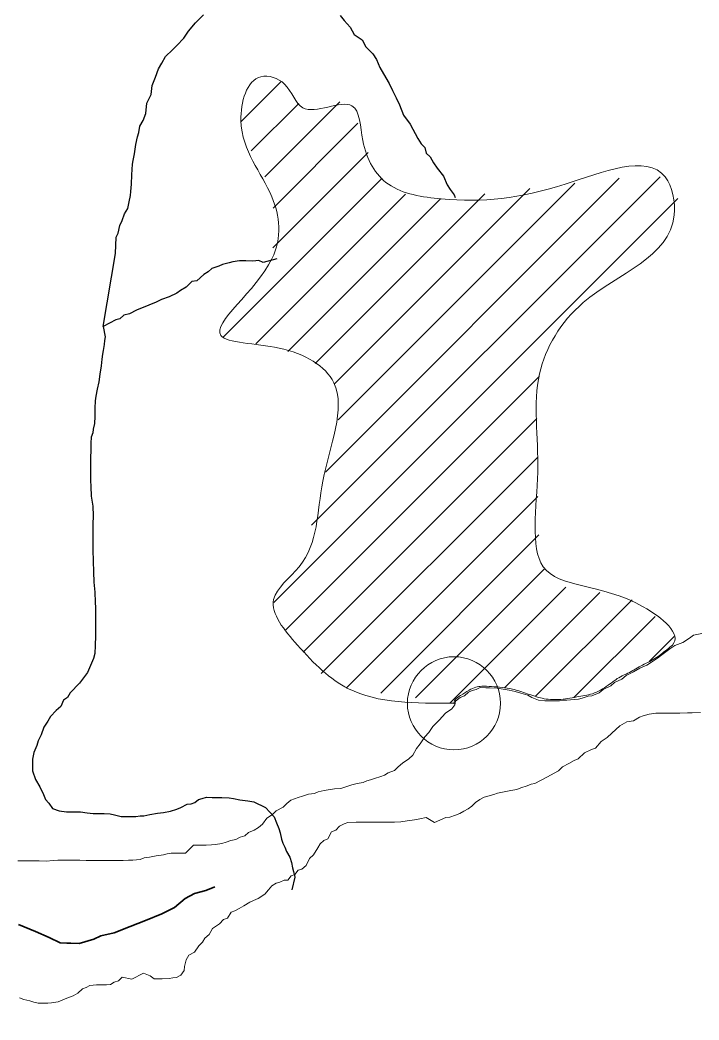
# Model space of a CAD drawing. Extents: x -1643653 to 4543381, y 1624270 to 13878484.
# Drawn here: x 590331 to 591060, y 8906797 to 8907871 of the extents above; entities that cross this region are included whole.
import ezdxf

# ---------------------------------------------------------------- set-up
doc = ezdxf.new("R2010")
doc.units = 0
doc.header["$LTSCALE"] = 200
doc.header["$PDMODE"] = 32
doc.header["$PDSIZE"] = 100
doc.linetypes.add('LONG_DASH_SHORT_DASH', pattern=[9.9, 6, -1.2, 1.5, -1.2])
doc.layers.add('6', color=7, linetype='Continuous', lineweight=13)
doc.layers.add('60', color=7, linetype='Continuous', lineweight=13)

msp = doc.modelspace()

# ---------------------------------------------------------------- linework, layer by layer
at = {"layer": '6'}
for p, q in [((590568.8, 8907761.6), (590612, 8907804.8)), ((590594.4, 8907702.3), (590675, 8907783)), ((590579.7, 8907730.1), (590630.7, 8907781)), ((590603.4, 8907668.8), (590694.3, 8907759.8)), ((590603, 8907626), (590705.2, 8907728.3)), ((590549.6, 8907530.2), (590720.3, 8907701)), ((590644.6, 8907328.2), (591018.8, 8907702.4)), ((590659.3, 8907385.3), (590974.9, 8907701)), ((590668.8, 8907479.8), (590878.9, 8907689.9)), ((590673, 8907441.5), (590927.1, 8907695.6)), ((590584.7, 8907522.9), (590745.4, 8907683.6)), ((590604.1, 8907245.3), (591037.7, 8907678.9)), ((590618.9, 8907514.7), (590782.9, 8907678.7)), ((590648.3, 8907501.7), (590830.6, 8907683.9)), ((590616.9, 8907215.7), (590888.8, 8907487.7)), ((590635.4, 8907191.8), (590886.4, 8907442.8)), ((590654.9, 8907168.9), (590887.1, 8907401)), ((590681.6, 8907153.2), (590887.4, 8907358.9)), ((590718.7, 8907147.8), (590888.6, 8907317.7)), ((590756, 8907142.6), (590894.2, 8907280.8)), ((590793.2, 8907137.5), (590917.5, 8907261.8)), ((590851.8, 8907153.6), (590954.1, 8907256)), ((590885.1, 8907144.5), (590988.6, 8907248)), ((590926.2, 8907143.2), (591013.4, 8907230.3)), ((591007.1, 8907181.7), (591034, 8907208.6))]:
    msp.add_line(p, q, dxfattribs=at)
at = {"layer": '6', "lineweight": 25}
msp.add_line((590420.9, 8907541.4), (590434, 8907619.9), dxfattribs=at)
for points in [[(590434, 8907619.9), (590434.7, 8907637.4), (590436.7, 8907641.9), (590438.8, 8907649.9), (590441.3, 8907655.4), (590443.8, 8907662.4), (590447.4, 8907668.4), (590448.5, 8907675.4), (590450, 8907682.4), (590450.5, 8907686.4), (590451.1, 8907694.4), (590451.7, 8907704.4), (590452.3, 8907715.9), (590452.8, 8907719.9), (590454.3, 8907726.9), (590455.9, 8907736.9), (590457.5, 8907745.4), (590459, 8907749.9), (590460.1, 8907756.9), (590463.6, 8907762.9), (590466.7, 8907770.4), (590467.8, 8907781.4), (590472.3, 8907790.9), (590473.4, 8907800.4), (590477, 8907809.4), (590480.1, 8907818.4), (590483.6, 8907824.4), (590487.7, 8907831.4), (590495.2, 8907838.8), (590499.8, 8907843.3), (590507.3, 8907851.3), (590512.4, 8907858.8), (590519.9, 8907867.7), (590528.5, 8907876.2)], [(590675.1, 8907875.7), (590679.5, 8907870.2), (590686, 8907863.1), (590690.4, 8907855.1), (590698.9, 8907849.5), (590702.8, 8907842), (590710.3, 8907834.4), (590714.2, 8907828.4), (590717.7, 8907819.8), (590721.6, 8907812.8), (590728, 8907802.7), (590731.5, 8907795.2), (590735.4, 8907787.2), (590738.9, 8907779.6), (590743.3, 8907768.6), (590750.2, 8907759)], [(590750.2, 8907759), (590758.6, 8907743.5), (590762.1, 8907737.9), (590766, 8907733.9), (590767.5, 8907727.9), (590772, 8907723.8), (590775.4, 8907717.3), (590779.4, 8907711.8), (590786.3, 8907703.2), (590790.2, 8907693.7), (590793.2, 8907688.7), (590797.7, 8907683.1), (590798.7, 8907680.2)], [(590607.1, 8907614.3), (590592.5, 8907610.4), (590588, 8907612.4), (590581.5, 8907611.9), (590574, 8907612), (590567, 8907612), (590560, 8907611.1), (590556, 8907610.1), (590549, 8907608.2), (590545, 8907606.2), (590537.4, 8907603.7), (590533.4, 8907600.2), (590528.9, 8907597.3), (590521.3, 8907590.8), (590515.8, 8907589.8), (590509.8, 8907583.9), (590503.8, 8907580.4), (590499.7, 8907577.4), (590491.7, 8907573.5), (590483.2, 8907570.5), (590477.6, 8907567.6), (590469.6, 8907564.6), (590456.6, 8907559.2), (590449, 8907555.2), (590443, 8907553.8), (590438.5, 8907549.8), (590434.5, 8907548.8), (590420.9, 8907541.4)], [(590420.9, 8907541.4), (590422.8, 8907530.4), (590422.3, 8907526.4), (590421.8, 8907522.4), (590420.7, 8907515.9), (590420.2, 8907511.9), (590419.2, 8907506.4), (590418.6, 8907499.4), (590417, 8907490.4), (590416, 8907482.3), (590414.4, 8907474.3), (590412.8, 8907466.8), (590412.3, 8907461.8), (590411.8, 8907453.8), (590411.7, 8907444.8), (590411.6, 8907437.3), (590410.1, 8907431.3), (590409.6, 8907427.3), (590408, 8907422.8), (590407.5, 8907416.3), (590407.4, 8907412.3), (590407.4, 8907408.3), (590407.3, 8907400.8), (590407.3, 8907393.3), (590407.2, 8907387.3), (590407.2, 8907380.8), (590407.2, 8907376.3), (590407.6, 8907369.8), (590408, 8907359.2), (590409.5, 8907348.7), (590409.9, 8907338.2), (590409.8, 8907329.2), (590409.7, 8907320.7), (590409.7, 8907312.2), (590409.6, 8907301.6), (590410, 8907289.6), (590410.4, 8907278.1), (590410.8, 8907267.1), (590411.8, 8907256.1), (590412.2, 8907245.5), (590412.6, 8907239.5), (590412.6, 8907230.5), (590412.5, 8907221), (590412.4, 8907209.5), (590412.3, 8907199), (590411.8, 8907190.5), (590410.2, 8907185), (590404.1, 8907170), (590395.5, 8907158.5)], [(590395.5, 8907158.5), (590385.4, 8907148.1), (590382.4, 8907143.1), (590378.3, 8907140.1), (590375.3, 8907133.6), (590370.3, 8907129.2), (590364.2, 8907122.7), (590361.2, 8907117.7), (590357.1, 8907111.2), (590354.1, 8907103.2), (590351, 8907096.7), (590349.5, 8907091.7), (590346.4, 8907084.2), (590344.8, 8907076.8), (590344.8, 8907070.2), (590344.8, 8907064.2), (590348.2, 8907055.2), (590352.6, 8907047.2), (590356.6, 8907039.1), (590359, 8907033.6), (590362.5, 8907029.6), (590366.5, 8907024), (590373.4, 8907021.5), (590381.4, 8907020.4), (590389.9, 8907020.4), (590396.5, 8907020.3), (590403.4, 8907019.3), (590409.9, 8907018.7), (590413.9, 8907018.7), (590417.9, 8907018.7), (590421.9, 8907018.7), (590428.4, 8907018.1), (590432.9, 8907017.1), (590439.9, 8907015.5), (590444.4, 8907015.5), (590448.9, 8907015.5), (590455.9, 8907015.4), (590460.4, 8907015.9), (590464.4, 8907015.9), (590471, 8907017.3), (590479, 8907018.8), (590485.5, 8907019.7), (590493, 8907021.2), (590500, 8907023.2), (590504, 8907025.1), (590511.1, 8907028.6), (590515.1, 8907029.1), (590519.1, 8907030.5), (590523.1, 8907033.5), (590527.1, 8907034.5), (590531.6, 8907036), (590537.6, 8907035.9), (590544.1, 8907035.9), (590548.1, 8907035.8), (590556.1, 8907035.3), (590560.6, 8907034.8), (590567.6, 8907033.2), (590576.1, 8907032.2), (590582.6, 8907031.1), (590595.1, 8907025)], [(590595.1, 8907025), (590604.5, 8907014.9), (590607, 8907008.4), (590609.4, 8907002.4), (590610.9, 8906997.9), (590612.3, 8906990.9), (590613.8, 8906986.8), (590615.8, 8906982.3), (590617.7, 8906977.8), (590621.2, 8906971.8), (590623.1, 8906965.8), (590624.1, 8906960.2), (590625.1, 8906956.2), (590626.5, 8906950.2), (590623.4, 8906936.7)]]:
    msp.add_lwpolyline(points, dxfattribs=at)
at = {"layer": '6'}
for points in [[(590669.2, 8907045.1), (590675.8, 8907045.5), (590687.8, 8907049.4), (590693.3, 8907050.9), (590699.8, 8907051.9), (590703.8, 8907053.8), (590707.8, 8907054.8), (590711.9, 8907056.3), (590718.9, 8907058.2), (590722.9, 8907059.7), (590726.9, 8907062.2), (590733.4, 8907064.7), (590737.5, 8907068.7), (590742, 8907072.6), (590749, 8907077.1), (590753.1, 8907081.1), (590757.1, 8907088.5), (590761.2, 8907093.5), (590766.2, 8907101), (590770.3, 8907105.5), (590774.8, 8907112), (590781.4, 8907118.9), (590788.4, 8907126.4), (590795, 8907130.8), (590798.5, 8907135.3), (590799, 8907139.3), (590804.1, 8907143.3), (590808.6, 8907144.8), (590813.1, 8907148.8), (590817.1, 8907150.7), (590821.1, 8907151.7), (590825.7, 8907153.7), (590831.7, 8907153.6), (590835.7, 8907153.6), (590843.7, 8907153.1), (590850.2, 8907152), (590856.6, 8907151), (590863.1, 8907149.4), (590869.1, 8907147.9), (590876.6, 8907145.8), (590881.1, 8907143.3), (590888.1, 8907140.2), (590895.1, 8907139.7), (590899.1, 8907139.7), (590903.1, 8907139.7), (590910.6, 8907139.6), (590914.6, 8907140.1), (590918.6, 8907140.1), (590922.6, 8907140.5), (590927.1, 8907141), (590931.1, 8907141.5), (590935.1, 8907142.4), (590941.6, 8907144.4), (590945.6, 8907144.9), (590953.2, 8907148.3), (590957.7, 8907151.8), (590965.7, 8907155.8), (590969.8, 8907159.2), (590977.8, 8907162.7), (590982.3, 8907166.7), (590990.3, 8907170.6), (590996.9, 8907174.6), (591004.4, 8907178), (591009.4, 8907181), (591016, 8907185.5), (591020.5, 8907188.9), (591029.1, 8907195.4), (591034.6, 8907198.9), (591043.1, 8907202.3), (591050.2, 8907206.8), (591054.7, 8907210.2), (591063.7, 8907211.7)], [(591062.1, 8907127.1), (591053, 8907126.6), (591048, 8907126.7), (591040, 8907126.2), (591035.5, 8907126.3), (591028, 8907126.3), (591024, 8907126.3), (591018, 8907126.4), (591014, 8907126.4), (591007, 8907125.4), (591000.5, 8907123.5), (590996.5, 8907122), (590990, 8907118.1), (590982.9, 8907117.1), (590975.4, 8907112.6), (590966.8, 8907104.7), (590961.8, 8907100.2), (590955.3, 8907095.7), (590949.2, 8907088.8), (590945.2, 8907087.3), (590937.7, 8907083.8), (590930.6, 8907077.4), (590926.6, 8907075.4), (590920.6, 8907072.4), (590914, 8907068.5), (590909.5, 8907064.5), (590905, 8907062), (590898, 8907058.1), (590890.4, 8907054.1), (590884.4, 8907050.7), (590880.4, 8907050.2), (590875.9, 8907048.2), (590869.3, 8907046.2), (590864.8, 8907044.3), (590858.3, 8907043.3), (590851.3, 8907041.9), (590844.3, 8907040.4), (590840.3, 8907038.9), (590833.8, 8907037), (590829.8, 8907036), (590825.2, 8907033.5), (590820.7, 8907030.5), (590816.7, 8907026.6), (590812.7, 8907023.6), (590808.1, 8907021.1), (590803.6, 8907018.6)], [(590329, 8906967.7), (590333, 8906967.7), (590340, 8906967.6), (590344, 8906967.6), (590352, 8906967.6), (590359.5, 8906967.5), (590367, 8906967.9), (590372, 8906968.4), (590382, 8906968.3), (590387.6, 8906968.3), (590395.6, 8906968.3), (590402.6, 8906968.2), (590409.1, 8906968.2), (590415.1, 8906968.1), (590422.6, 8906968.1), (590426.6, 8906968.1), (590434.1, 8906968), (590442.1, 8906968), (590448.1, 8906968.4), (590452.6, 8906968.4), (590460.6, 8906969.3), (590464.6, 8906970.8), (590470.6, 8906971.8), (590477.6, 8906973.2), (590485.6, 8906974.2), (590489.6, 8906975.2), (590493.7, 8906976.1), (590509.2, 8906976), (590517.7, 8906984.5), (590522.2, 8906984.4), (590526.7, 8906984.4), (590531.2, 8906984.4), (590537.2, 8906984.8), (590541.2, 8906985.3), (590548.2, 8906986.3), (590552.8, 8906987.8), (590557.8, 8906989.7), (590563.3, 8906990.7), (590567.8, 8906993.2), (590572.8, 8906994.6), (590576.9, 8906998.1), (590582.9, 8907000.6), (590587.4, 8907003.5), (590591.9, 8907007), (590596.5, 8907013.5), (590602.5, 8907017.5), (590606.6, 8907021.4), (590614.1, 8907025.4), (590618.1, 8907029.4), (590622.1, 8907032.9), (590626.2, 8907034.3), (590630.2, 8907035.8), (590634.7, 8907037.3), (590641.2, 8907039.2), (590647.7, 8907040.2), (590651.7, 8907041.7), (590658.2, 8907043.1), (590662.2, 8907044.1), (590669.2, 8907045.1)], [(590803.6, 8907018.6), (590799.1, 8907016.7), (590793.1, 8907014.7), (590788.6, 8907014.2), (590776.5, 8907008.8), (590767.6, 8907014.4), (590760.6, 8907012.9), (590755, 8907011.9), (590747, 8907010.5), (590740.5, 8907009.5), (590733.5, 8907009.1), (590729.5, 8907009.1), (590725, 8907009.1), (590718, 8907009.2), (590710.5, 8907009.2), (590705.5, 8907009.3), (590698.5, 8907009.3), (590692.5, 8907009.4), (590683.5, 8907008.9), (590679.5, 8907007.4), (590674.5, 8907005), (590670.4, 8907000.5), (590665.9, 8906999), (590661.8, 8906991.5), (590657.8, 8906989.6), (590653.8, 8906986.1), (590651.3, 8906981.6), (590646.7, 8906974.1), (590642.2, 8906970.1), (590638.6, 8906962.7), (590634.1, 8906958.7), (590630.1, 8906957.7), (590626.5, 8906953.2), (590622.5, 8906951.7), (590619, 8906946.8), (590615, 8906946.8), (590610.5, 8906944.8), (590606.5, 8906943.8), (590601.9, 8906940.9), (590598.4, 8906936.4), (590594.4, 8906931.9), (590587.3, 8906927.4), (590582.3, 8906925), (590578.3, 8906923.5), (590571.8, 8906919.5), (590566.7, 8906916.6), (590562.2, 8906914.1), (590558.2, 8906912.6), (590554.2, 8906906.1), (590550.1, 8906904.7), (590545.6, 8906900.2), (590538.1, 8906895.2), (590534.5, 8906888.7), (590530, 8906884.8), (590527.4, 8906880.3), (590523.4, 8906876.3), (590518.8, 8906869.8), (590512.8, 8906866.3), (590509.8, 8906861.4), (590508.2, 8906854.4), (590507.7, 8906849.9), (590504.2, 8906844.9), (590499.6, 8906842.4), (590495.6, 8906841.9), (590491.6, 8906841.4), (590484.1, 8906841), (590480.1, 8906841), (590475.6, 8906841.1), (590471.1, 8906844.1), (590464.2, 8906847.1), (590451.6, 8906840.7), (590441.1, 8906842.8), (590437.1, 8906838.8), (590432.6, 8906837.3), (590428.6, 8906834.9), (590424.5, 8906834.4), (590418, 8906834.4), (590413.5, 8906834.5), (590406.5, 8906834), (590402.5, 8906831.5), (590398.5, 8906830.1), (590393.5, 8906825.6), (590388.4, 8906822.6), (590381.9, 8906820.1), (590372.4, 8906816.2), (590365.4, 8906815.2), (590361.4, 8906814.8), (590357.4, 8906814.8), (590350.9, 8906814.8), (590346.4, 8906815.9), (590341.9, 8906817.4), (590335.4, 8906818.9), (590330.9, 8906820.5)]]:
    msp.add_lwpolyline(points, dxfattribs=at)
at = {"layer": '6', "linetype": 'LONG_DASH_SHORT_DASH', "lineweight": 35}
for points in [[(590540.6, 8906939.8), (590530.9, 8906935.9), (590518.9, 8906932.5), (590508.9, 8906927.1), (590497.3, 8906917.6), (590483.8, 8906910.7)], [(590483.8, 8906910.7), (590466.2, 8906903.8), (590449.7, 8906897.3), (590432.6, 8906890.4), (590418.1, 8906887), (590410.6, 8906883.5), (590395.1, 8906879.1), (590386.1, 8906879.2), (590381.6, 8906879.2), (590374.6, 8906879.7), (590362.6, 8906885.3), (590348.1, 8906891.9), (590329.7, 8906899.5)]]:
    msp.add_lwpolyline(points, dxfattribs=at)
at = {"layer": '6'}
msp.add_spline([(590797.4, 8907136.9), (590684, 8907152.6), (590629.3, 8907199.5), (590603.8, 8907248.4), (590631.2, 8907283.6), (590656.6, 8907375.6), (590668.4, 8907481.2), (590609.7, 8907518.3), (590547.2, 8907532), (590601.9, 8907614.2), (590601.9, 8907680.7), (590568.7, 8907762.8), (590590.2, 8907809.8), (590615.6, 8907801.9), (590635.1, 8907776.5), (590687.9, 8907778.5), (590699.6, 8907741.3), (590727, 8907694.4), (590783.7, 8907678.7), (590916.7, 8907694.4), (591024.2, 8907702.2), (591034, 8907661.1), (590936.2, 8907567.2), (590889.3, 8907490.9), (590887.3, 8907385.3), (590893.2, 8907283.6), (591000.7, 8907240.6), (591032, 8907199.5), (591026.2, 8907194.7), (591013.2, 8907184.9), (590997.8, 8907176.9), (590984.2, 8907169.2), (590976.2, 8907165.4), (590962.9, 8907156.3), (590946.1, 8907147.2), (590929.3, 8907143.7), (590909.7, 8907140.9), (590892.2, 8907142.3), (590876.1, 8907147.2), (590860.1, 8907152.1), (590837.7, 8907154.9), (590827.2, 8907155.2), (590820.9, 8907154.2), (590813.6, 8907151), (590804.5, 8907145.4), (590798.1, 8907139.6), (590797.4, 8907136.9)], degree=3, dxfattribs=at)
msp.add_point((590797.4, 8907136.9), dxfattribs=at)
at = {"layer": '60', "lineweight": 25}
msp.add_spline([(814781, 9009175.5), (814787.2, 9009173.4), (814796.9, 9009173.4), (814799.4, 9009172.4), (814805.1, 9009174.5), (814805.6, 9009176.5), (814811.7, 9009179.5), (814811.7, 9009179.5), (814801.5, 9009181), (814790.7, 9009181.5), (814784.1, 9009183.1), (814777.4, 9009185.1), (814778.4, 9009175.5)], degree=3, dxfattribs=at)

doc.saveas('drawing.dxf')
